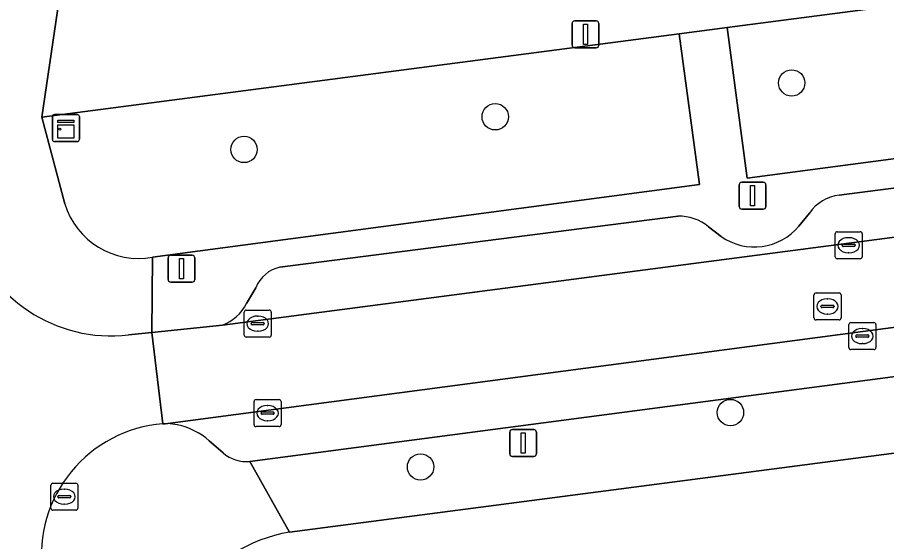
# Model space of a CAD drawing. Extents: x 162073 to 163043, y 381818 to 382561.
# Drawn here: x 162346.87 to 162379.08, y 382445.83 to 382465.27 of the extents above; entities that cross this region are included whole.
import ezdxf

# ---------------------------------------------------------------- set-up
doc = ezdxf.new("R2010")
doc.units = 0
for name, color, linetype in [('IMGEO_Boom', 7, 'Continuous'), ('IMGEO_Erf', 7, 'Continuous'), ('IMGEO_Groenvoorziening', 7, 'Continuous'), ('IMGEO_Kast', 7, 'Continuous'), ('IMGEO_Kolk', 7, 'Continuous'), ('IMGEO_Lichtmast', 7, 'Continuous'), ('IMGEO_Parkeervlak_open', 7, 'Continuous'), ('IMGEO_Rijbaan_lokaal_open', 7, 'Continuous'), ('IMGEO_Rioolput', 7, 'Continuous'), ('IMGEO_Voetpad_open', 7, 'Continuous')]:
    doc.layers.add(name, color=color, linetype=linetype)

msp = doc.modelspace()

# ---------------------------------------------------------------- linework, layer by layer
at = {"layer": 'IMGEO_Boom'}
for centre in [(162375.562, 382462.838), (162364.577, 382461.583), (162355.268, 382460.371), (162373.292, 382450.616), (162361.81, 382448.6)]:
    msp.add_circle(centre, 0.489, dxfattribs=at)
at = {"layer": 'IMGEO_Erf'}
msp.add_lwpolyline([(162398.07, 382451.559), (162356.958, 382446.183)], dxfattribs=at)
msp.add_arc((162357.987, 382440.319), 5.954, 99.9538, 185.5129, dxfattribs=at)
at = {"layer": 'IMGEO_Groenvoorziening'}
msp.add_lwpolyline([(162395.012, 382467.752), (162373.173, 382464.892), (162373.908, 382459.306), (162395.761, 382462.198)], close=True, dxfattribs=at)
for points in [[(162371.398, 382464.66), (162347.775, 382461.567), (162348.625, 382458.359)], [(162351.881, 382456.381), (162372.148, 382459.072), (162371.398, 382464.66)]]:
    msp.add_lwpolyline(points, dxfattribs=at)
msp.add_arc((162351.357, 382459.187), 2.855, 196.863, 280.5801, dxfattribs=at)
at = {"layer": 'IMGEO_Kast'}
for p, q in [((162348.168, 382460.739), (162348.168, 382461.58)), ((162348.168, 382461.58), (162348.168, 382460.739)), ((162348.243, 382461.664), (162349.084, 382461.664)), ((162349.084, 382461.664), (162348.243, 382461.664)), ((162349.168, 382461.589), (162349.168, 382460.748)), ((162349.168, 382460.748), (162349.168, 382461.589)), ((162349.093, 382460.664), (162348.252, 382460.664)), ((162348.252, 382460.664), (162349.093, 382460.664))]:
    msp.add_line(p, q, dxfattribs=at)
for points in [[(162348.363, 382461.454), (162348.963, 382461.454), (162348.963, 382461.369), (162348.363, 382461.369), (162348.363, 382461.454)], [(162348.363, 382461.279), (162348.963, 382461.279), (162348.963, 382460.79), (162348.363, 382460.79), (162348.363, 382461.279)]]:
    msp.add_lwpolyline(points, dxfattribs=at)
msp.add_circle((162348.447, 382461.128), 0.0377, dxfattribs=at)
for centre, start, end in [((162348.246, 382461.586), 92.4484, 184.2845), ((162348.246, 382461.586), 92.4484, 184.2845), ((162349.09, 382461.586), 2.4484, 94.2845), ((162349.09, 382461.586), 2.4484, 94.2845), ((162348.246, 382460.742), 182.4484, 274.2845), ((162348.246, 382460.742), 182.4484, 274.2845), ((162349.09, 382460.742), 272.4484, 4.2845), ((162349.09, 382460.742), 272.4484, 4.2845)]:
    msp.add_arc(centre, 0.0779, start, end, dxfattribs=at)
at = {"layer": 'IMGEO_Kolk'}
for p, q in [((162377.175, 382456.395), (162377.175, 382457.247)), ((162377.25, 382457.321), (162378.102, 382457.321)), ((162377.663, 382457.101), (162377.688, 382457.101)), ((162378.176, 382457.247), (162378.176, 382456.395)), ((162377.434, 382456.815), (162377.434, 382456.827)), ((162377.872, 382456.778), (162377.474, 382456.778)), ((162377.477, 382456.864), (162377.875, 382456.864)), ((162377.918, 382456.827), (162377.918, 382456.815)), ((162377.686, 382456.541), (162377.661, 382456.541)), ((162378.102, 382456.321), (162377.25, 382456.321)), ((162355.277, 382453.488), (162355.277, 382454.34)), ((162355.352, 382454.414), (162356.204, 382454.414)), ((162355.765, 382454.194), (162355.79, 382454.194)), ((162356.278, 382454.34), (162356.278, 382453.488)), ((162355.536, 382453.908), (162355.536, 382453.92)), ((162355.974, 382453.871), (162355.576, 382453.871)), ((162355.579, 382453.957), (162355.977, 382453.957)), ((162356.02, 382453.92), (162356.02, 382453.908)), ((162377.683, 382453.025), (162377.683, 382453.877)), ((162377.758, 382453.951), (162378.61, 382453.951)), ((162378.684, 382453.877), (162378.684, 382453.025)), ((162355.788, 382453.634), (162355.763, 382453.634)), ((162377.985, 382453.494), (162378.383, 382453.494)), ((162378.171, 382453.731), (162378.196, 382453.731)), ((162356.204, 382453.414), (162355.352, 382453.414)), ((162377.942, 382453.445), (162377.942, 382453.457)), ((162378.38, 382453.408), (162377.982, 382453.408)), ((162378.194, 382453.171), (162378.169, 382453.171)), ((162378.426, 382453.457), (162378.426, 382453.445)), ((162378.61, 382452.951), (162377.758, 382452.951)), ((162355.639, 382450.169), (162355.639, 382451.021)), ((162355.714, 382451.095), (162356.566, 382451.095)), ((162356.64, 382451.021), (162356.64, 382450.169)), ((162355.898, 382450.589), (162355.898, 382450.601)), ((162355.941, 382450.638), (162356.339, 382450.638)), ((162356.127, 382450.875), (162356.152, 382450.875)), ((162356.382, 382450.601), (162356.382, 382450.589)), ((162356.336, 382450.552), (162355.938, 382450.552)), ((162356.15, 382450.315), (162356.125, 382450.315)), ((162356.566, 382450.095), (162355.714, 382450.095)), ((162348.11, 382447.071), (162348.11, 382447.923)), ((162348.185, 382447.997), (162349.037, 382447.997)), ((162348.598, 382447.777), (162348.623, 382447.777)), ((162349.111, 382447.923), (162349.111, 382447.071)), ((162348.369, 382447.491), (162348.369, 382447.503)), ((162348.807, 382447.454), (162348.409, 382447.454)), ((162348.412, 382447.54), (162348.81, 382447.54)), ((162348.853, 382447.503), (162348.853, 382447.491)), ((162348.621, 382447.217), (162348.596, 382447.217)), ((162349.037, 382446.997), (162348.185, 382446.997))]:
    msp.add_line(p, q, dxfattribs=at)
for points in [[(162377.175, 382456.395), (162377.175, 382457.247)], [(162377.25, 382457.321), (162378.102, 382457.321)], [(162378.176, 382457.247), (162378.176, 382456.395)], [(162378.102, 382456.321), (162377.25, 382456.321)], [(162355.277, 382453.488), (162355.277, 382454.34)], [(162355.352, 382454.414), (162356.204, 382454.414)], [(162356.278, 382454.34), (162356.278, 382453.488)], [(162377.683, 382453.025), (162377.683, 382453.877)], [(162377.758, 382453.951), (162378.61, 382453.951)], [(162378.684, 382453.877), (162378.684, 382453.025)], [(162356.204, 382453.414), (162355.352, 382453.414)], [(162378.61, 382452.951), (162377.758, 382452.951)], [(162355.639, 382450.169), (162355.639, 382451.021)], [(162355.714, 382451.095), (162356.566, 382451.095)], [(162356.64, 382451.021), (162356.64, 382450.169)], [(162356.566, 382450.095), (162355.714, 382450.095)], [(162348.11, 382447.071), (162348.11, 382447.923)], [(162348.185, 382447.997), (162349.037, 382447.997)], [(162349.111, 382447.923), (162349.111, 382447.071)], [(162349.037, 382446.997), (162348.185, 382446.997)]]:
    msp.add_lwpolyline(points, dxfattribs=at)
for centre, radius, start, end in [((162377.252, 382457.245), 0.0765, 91.552, 178.448), ((162377.252, 382457.245), 0.0765, 91.552, 178.448), ((162378.1, 382457.245), 0.0765, 1.552, 88.448), ((162378.1, 382457.245), 0.0765, 1.552, 88.448), ((162377.474, 382456.824), 0.0403, 85.8775, 175.7526), ((162377.471, 382456.814), 0.0366, 178.938, 274.7102), ((162377.875, 382456.821), 0.043, 264.8664, 352.4533), ((162377.879, 382456.826), 0.0386, 1.7309, 96.639), ((162377.252, 382456.397), 0.0765, 181.552, 268.448), ((162377.252, 382456.397), 0.0765, 181.552, 268.448), ((162378.1, 382456.397), 0.0765, 271.552, 358.448), ((162378.1, 382456.397), 0.0765, 271.552, 358.448), ((162355.354, 382454.338), 0.0765, 91.552, 178.448), ((162355.354, 382454.338), 0.0765, 91.552, 178.448), ((162356.202, 382454.338), 0.0765, 1.552, 88.448), ((162356.202, 382454.338), 0.0765, 1.552, 88.448), ((162355.576, 382453.917), 0.0403, 85.8775, 175.7526), ((162355.573, 382453.907), 0.0366, 178.938, 274.7102), ((162355.977, 382453.914), 0.043, 264.8664, 352.4533), ((162355.981, 382453.919), 0.0386, 1.7309, 96.639), ((162377.76, 382453.875), 0.0765, 91.552, 178.448), ((162377.76, 382453.875), 0.0765, 91.552, 178.448), ((162378.608, 382453.875), 0.0765, 1.552, 88.448), ((162378.608, 382453.875), 0.0765, 1.552, 88.448), ((162355.354, 382453.49), 0.0765, 181.552, 268.448), ((162355.354, 382453.49), 0.0765, 181.552, 268.448), ((162356.202, 382453.49), 0.0765, 271.552, 358.448), ((162356.202, 382453.49), 0.0765, 271.552, 358.448), ((162377.982, 382453.454), 0.0403, 85.8775, 175.7526), ((162378.387, 382453.456), 0.0386, 1.7309, 96.639), ((162377.979, 382453.444), 0.0366, 178.938, 274.7102), ((162378.383, 382453.451), 0.043, 264.8664, 352.4533), ((162377.76, 382453.027), 0.0765, 181.552, 268.448), ((162377.76, 382453.027), 0.0765, 181.552, 268.448), ((162378.608, 382453.027), 0.0765, 271.552, 358.448), ((162378.608, 382453.027), 0.0765, 271.552, 358.448), ((162355.716, 382451.019), 0.0765, 91.552, 178.448), ((162355.716, 382451.019), 0.0765, 91.552, 178.448), ((162356.564, 382451.019), 0.0765, 1.552, 88.448), ((162356.564, 382451.019), 0.0765, 1.552, 88.448), ((162355.938, 382450.598), 0.0403, 85.8775, 175.7526), ((162355.935, 382450.588), 0.0366, 178.938, 274.7102), ((162356.339, 382450.595), 0.043, 264.8664, 352.4533), ((162356.343, 382450.6), 0.0386, 1.7309, 96.639), ((162355.716, 382450.171), 0.0765, 181.552, 268.448), ((162355.716, 382450.171), 0.0765, 181.552, 268.448), ((162356.564, 382450.171), 0.0765, 271.552, 358.448), ((162356.564, 382450.171), 0.0765, 271.552, 358.448), ((162348.187, 382447.921), 0.0765, 91.552, 178.448), ((162348.187, 382447.921), 0.0765, 91.552, 178.448), ((162349.035, 382447.921), 0.0765, 1.552, 88.448), ((162349.035, 382447.921), 0.0765, 1.552, 88.448), ((162348.409, 382447.5), 0.0403, 85.8775, 175.7526), ((162348.406, 382447.49), 0.0366, 178.938, 274.7102), ((162348.81, 382447.497), 0.043, 264.8664, 352.4533), ((162348.814, 382447.502), 0.0386, 1.7309, 96.639), ((162348.187, 382447.073), 0.0765, 181.552, 268.448), ((162348.187, 382447.073), 0.0765, 181.552, 268.448), ((162349.035, 382447.073), 0.0765, 271.552, 358.448), ((162349.035, 382447.073), 0.0765, 271.552, 358.448)]:
    msp.add_arc(centre, radius, start, end, dxfattribs=at)
for centre, major_axis, ratio, start_param, end_param in [((162377.662, 382456.821), (-0.387, 0.002), 0.722429, 4.712389, 7.853982), ((162377.687, 382456.821), (-0.39, 0.002), 0.717154, 1.570796, 4.712389), ((162355.764, 382453.914), (-0.387, 0.002), 0.722429, 4.712389, 7.853982), ((162355.789, 382453.914), (-0.39, 0.002), 0.717154, 1.570796, 4.712389), ((162378.17, 382453.451), (-0.387, 0.002), 0.722429, 4.712389, 7.853982), ((162378.195, 382453.451), (-0.39, 0.002), 0.717154, 1.570796, 4.712389), ((162356.126, 382450.595), (-0.387, 0.002), 0.722429, 4.712389, 7.853982), ((162356.151, 382450.595), (-0.39, 0.002), 0.717154, 1.570796, 4.712389), ((162348.597, 382447.497), (-0.387, 0.002), 0.722429, 4.712389, 7.853982), ((162348.622, 382447.497), (-0.39, 0.002), 0.717154, 1.570796, 4.712389)]:
    msp.add_ellipse(centre, major_axis=major_axis, ratio=ratio, start_param=start_param, end_param=end_param, dxfattribs=at)
at = {"layer": 'IMGEO_Lichtmast'}
for p, q in [((162367.526, 382465.139), (162368.316, 382465.139)), ((162368.316, 382465.139), (162367.526, 382465.139)), ((162367.426, 382464.239), (162367.426, 382465.039)), ((162367.426, 382465.039), (162367.426, 382464.239)), ((162368.416, 382465.039), (162368.416, 382464.239)), ((162368.416, 382464.239), (162368.416, 382465.039)), ((162368.316, 382464.139), (162367.526, 382464.139)), ((162367.526, 382464.139), (162368.316, 382464.139)), ((162373.617, 382458.257), (162373.617, 382459.057)), ((162373.617, 382459.057), (162373.617, 382458.257)), ((162373.717, 382459.157), (162374.507, 382459.157)), ((162374.507, 382459.157), (162373.717, 382459.157)), ((162374.607, 382459.057), (162374.607, 382458.257)), ((162374.607, 382458.257), (162374.607, 382459.057)), ((162374.507, 382458.157), (162373.717, 382458.157)), ((162373.717, 382458.157), (162374.507, 382458.157)), ((162352.555, 382456.45), (162353.345, 382456.45)), ((162353.345, 382456.45), (162352.555, 382456.45)), ((162352.455, 382455.55), (162352.455, 382456.35)), ((162352.455, 382456.35), (162352.455, 382455.55)), ((162353.445, 382456.35), (162353.445, 382455.55)), ((162353.445, 382455.55), (162353.445, 382456.35)), ((162353.345, 382455.45), (162352.555, 382455.45)), ((162352.555, 382455.45), (162353.345, 382455.45)), ((162365.213, 382449.987), (162366.003, 382449.987)), ((162366.003, 382449.987), (162365.213, 382449.987)), ((162365.113, 382449.087), (162365.113, 382449.887)), ((162365.113, 382449.887), (162365.113, 382449.087)), ((162366.103, 382449.887), (162366.103, 382449.087)), ((162366.103, 382449.087), (162366.103, 382449.887)), ((162366.003, 382448.987), (162365.213, 382448.987)), ((162365.213, 382448.987), (162366.003, 382448.987))]:
    msp.add_line(p, q, dxfattribs=at)
for points in [[(162367.846, 382465.014), (162367.996, 382465.014), (162367.996, 382464.264), (162367.846, 382464.264), (162367.846, 382465.014)], [(162374.037, 382459.032), (162374.187, 382459.032), (162374.187, 382458.282), (162374.037, 382458.282), (162374.037, 382459.032)], [(162352.875, 382456.325), (162353.025, 382456.325), (162353.025, 382455.575), (162352.875, 382455.575), (162352.875, 382456.325)], [(162365.533, 382449.862), (162365.683, 382449.862), (162365.683, 382449.112), (162365.533, 382449.112), (162365.533, 382449.862)]]:
    msp.add_lwpolyline(points, dxfattribs=at)
for centre, start, end in [((162367.526, 382465.039), 90, 180), ((162367.526, 382465.039), 90, 180), ((162368.316, 382465.039), 0, 90), ((162368.316, 382465.039), 360, 90), ((162367.526, 382464.239), 180, 270), ((162367.526, 382464.239), 180, 270), ((162368.316, 382464.239), 270, 0), ((162368.316, 382464.239), 270, 0), ((162373.717, 382459.057), 90, 180), ((162373.717, 382459.057), 90, 180), ((162374.507, 382459.057), 0, 90), ((162374.507, 382459.057), 360, 90), ((162373.717, 382458.257), 180, 270), ((162373.717, 382458.257), 180, 270), ((162374.507, 382458.257), 270, 0), ((162374.507, 382458.257), 270, 0), ((162352.555, 382456.35), 90, 180), ((162352.555, 382456.35), 90, 180), ((162353.345, 382456.35), 0, 90), ((162353.345, 382456.35), 360, 90), ((162352.555, 382455.55), 180, 270), ((162352.555, 382455.55), 180, 270), ((162353.345, 382455.55), 270, 0), ((162353.345, 382455.55), 270, 0), ((162365.213, 382449.887), 90, 180), ((162365.213, 382449.887), 90, 180), ((162366.003, 382449.887), 0, 90), ((162366.003, 382449.887), 360, 90), ((162365.213, 382449.087), 180, 270), ((162365.213, 382449.087), 180, 270), ((162366.003, 382449.087), 270, 0), ((162366.003, 382449.087), 270, 0)]:
    msp.add_arc(centre, 0.1, start, end, dxfattribs=at)
at = {"layer": 'IMGEO_Parkeervlak_open'}
for points in [[(162354.468, 382453.854), (162463.823, 382468.189)], [(162393.757, 382460.799), (162377.322, 382458.678)], [(162376.222, 382458.012), (162375.832, 382457.532)], [(162371.35, 382457.896), (162356.601, 382456.004)], [(162372.944, 382457.146), (162372.483, 382457.503)], [(162401.436, 382456.696), (162352.448, 382450.209)], [(162355.708, 382455.246), (162355.361, 382454.66)], [(162355.483, 382448.801), (162398.733, 382454.496)], [(162353.976, 382449.566), (162354.493, 382449.117)]]:
    msp.add_lwpolyline(points, dxfattribs=at)
for centre, radius, start, end in [((162377.494, 382457.153), 1.535, 96.4286, 145.9574), ((162371.395, 382456.197), 1.7, 50.212, 91.5281), ((162374.18, 382458.897), 2.143, 234.7845, 320.4412), ((162356.854, 382454.801), 1.229, 101.8757, 158.7751), ((162353.853, 382455.433), 1.694, 291.2719, 332.8654), ((162352.286, 382447.635), 2.579, 78.5775, 86.4053), ((162352.295, 382447.708), 2.506, 47.8555, 78.4327), ((162355.369, 382450.154), 1.358, 229.7986, 274.7961)]:
    msp.add_arc(centre, radius, start, end, dxfattribs=at)
at = {"layer": 'IMGEO_Rijbaan_lokaal_open'}
msp.add_lwpolyline([(162464.101, 382464.878), (162463.823, 382468.189), (162354.468, 382453.854), (162351.85, 382453.585), (162352.256, 382450.197), (162352.352, 382450.204), (162352.448, 382450.209), (162401.436, 382456.696), (162401.618, 382456.72), (162416.452, 382458.635), (162416.788, 382458.681)], close=True, dxfattribs=at)
for points in [[(162351.85, 382453.585), (162350.989, 382453.496)], [(162352.256, 382450.197), (162351.85, 382453.585)]]:
    msp.add_lwpolyline(points, dxfattribs=at)
for centre, radius, start, end in [((162350.348, 382459.007), 5.548, 196.1891, 276.6348), ((162352.649, 382445.321), 4.892, 94.6048, 186.7523)]:
    msp.add_arc(centre, radius, start, end, dxfattribs=at)
at = {"layer": 'IMGEO_Rioolput'}
for p, q in [((162376.389, 382454.124), (162376.389, 382454.976)), ((162376.464, 382455.05), (162377.316, 382455.05)), ((162376.877, 382454.83), (162376.902, 382454.83)), ((162377.39, 382454.976), (162377.39, 382454.124)), ((162376.648, 382454.544), (162376.648, 382454.556)), ((162377.086, 382454.507), (162376.688, 382454.507)), ((162376.691, 382454.593), (162377.089, 382454.593)), ((162377.132, 382454.556), (162377.132, 382454.544)), ((162376.9, 382454.27), (162376.875, 382454.27)), ((162377.316, 382454.05), (162376.464, 382454.05))]:
    msp.add_line(p, q, dxfattribs=at)
for points in [[(162376.389, 382454.124), (162376.389, 382454.976)], [(162376.464, 382455.05), (162377.316, 382455.05)], [(162377.39, 382454.976), (162377.39, 382454.124)], [(162377.316, 382454.05), (162376.464, 382454.05)]]:
    msp.add_lwpolyline(points, dxfattribs=at)
for centre, radius, start, end in [((162376.466, 382454.974), 0.0765, 91.552, 178.448), ((162376.466, 382454.974), 0.0765, 91.552, 178.448), ((162377.314, 382454.974), 0.0765, 1.552, 88.448), ((162377.314, 382454.974), 0.0765, 1.552, 88.448), ((162376.688, 382454.553), 0.0403, 85.8775, 175.7526), ((162376.685, 382454.543), 0.0366, 178.938, 274.7102), ((162377.089, 382454.55), 0.043, 264.8664, 352.4533), ((162377.093, 382454.555), 0.0386, 1.7309, 96.639), ((162376.466, 382454.126), 0.0765, 181.552, 268.448), ((162376.466, 382454.126), 0.0765, 181.552, 268.448), ((162377.314, 382454.126), 0.0765, 271.552, 358.448), ((162377.314, 382454.126), 0.0765, 271.552, 358.448)]:
    msp.add_arc(centre, radius, start, end, dxfattribs=at)
for centre, major_axis, ratio, start_param, end_param in [((162376.876, 382454.55), (-0.387, 0.002), 0.722429, 4.712389, 7.853982), ((162376.901, 382454.55), (-0.39, 0.002), 0.717154, 1.570796, 4.712389)]:
    msp.add_ellipse(centre, major_axis=major_axis, ratio=ratio, start_param=start_param, end_param=end_param, dxfattribs=at)
at = {"layer": 'IMGEO_Voetpad_open'}
for points in [[(162462.024, 382470.821), (162441.489, 382468.16), (162440.79, 382473.744), (162438.951, 382473.504), (162439.679, 382467.926), (162419.261, 382465.333), (162418.51, 382470.827), (162416.769, 382470.6), (162417.516, 382465.082), (162397.548, 382462.43), (162396.812, 382467.987), (162395.012, 382467.752), (162395.761, 382462.198), (162373.908, 382459.306), (162373.173, 382464.892), (162371.398, 382464.66), (162372.148, 382459.072), (162351.881, 382456.381), (162351.85, 382453.585), (162354.468, 382453.854)], [(162348.481, 382466.366), (162347.775, 382461.567), (162371.398, 382464.66), (162373.173, 382464.892), (162395.012, 382467.752), (162396.812, 382467.987), (162416.769, 382470.6), (162418.51, 382470.827)], [(162348.625, 382458.359), (162347.775, 382461.567), (162348.481, 382466.366), (162346.942, 382467.415)], [(162377.322, 382458.678), (162393.757, 382460.799)], [(162375.832, 382457.532), (162376.222, 382458.012)], [(162356.601, 382456.004), (162371.35, 382457.896)], [(162372.483, 382457.503), (162372.944, 382457.146)], [(162350.989, 382453.496), (162351.85, 382453.585), (162351.881, 382456.381)], [(162355.361, 382454.66), (162355.708, 382455.246)], [(162398.733, 382454.496), (162355.483, 382448.801), (162356.958, 382446.183), (162398.07, 382451.559)], [(162352.448, 382450.209), (162352.352, 382450.204), (162352.256, 382450.197)], [(162354.493, 382449.117), (162353.976, 382449.566)], [(162356.958, 382446.183), (162355.483, 382448.801)]]:
    msp.add_lwpolyline(points, dxfattribs=at)
for centre, radius, start, end in [((162377.494, 382457.153), 1.535, 96.4286, 145.9574), ((162351.357, 382459.187), 2.855, 196.863, 280.5801), ((162371.395, 382456.197), 1.7, 50.212, 91.5281), ((162350.348, 382459.007), 5.548, 196.1891, 276.6348), ((162374.18, 382458.897), 2.143, 234.7845, 320.4412), ((162356.854, 382454.801), 1.229, 101.8757, 158.7751), ((162353.853, 382455.433), 1.694, 291.2719, 332.8654), ((162352.649, 382445.321), 4.892, 94.6048, 186.7523), ((162352.286, 382447.635), 2.579, 78.5775, 86.4053), ((162352.295, 382447.708), 2.506, 47.8555, 78.4327), ((162355.369, 382450.154), 1.358, 229.7986, 274.7961), ((162357.987, 382440.319), 5.954, 99.9538, 185.5129)]:
    msp.add_arc(centre, radius, start, end, dxfattribs=at)

doc.saveas('drawing.dxf')
